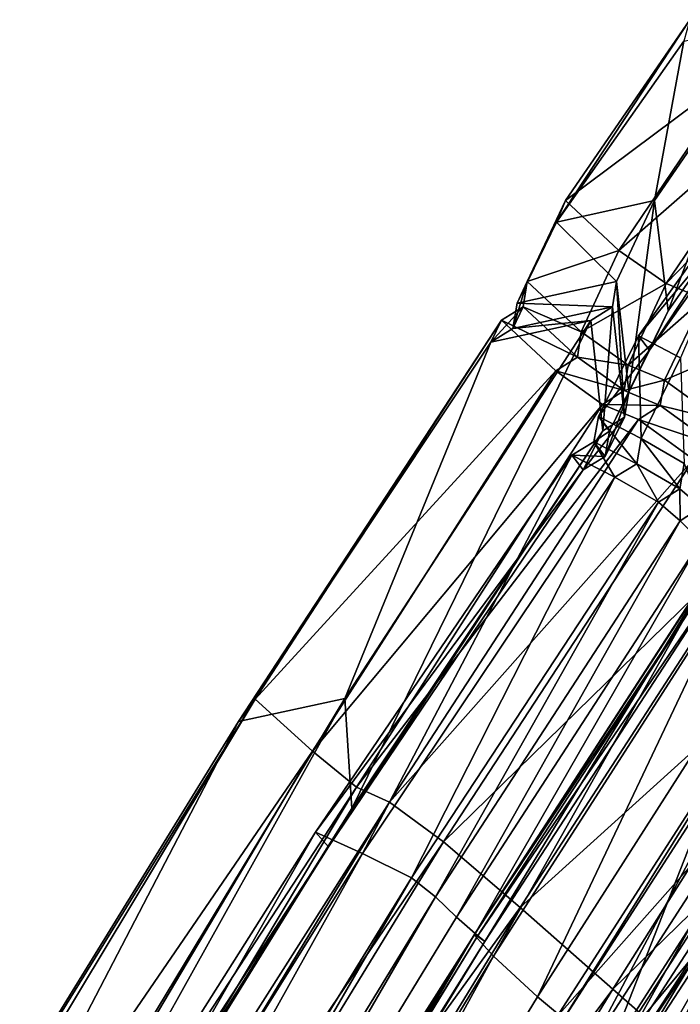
# Model space of a CAD drawing. Header units: millimetres. Extents: x 2387 to 13955, y -4964 to 364.
# Tile 948 of 1056: x 4410.87 to 4416.1, y 265.7 to 273.48. Entities that reach past the tile are written whole.
import ezdxf

# ---------------------------------------------------------------- set-up
doc = ezdxf.new("R2010")
doc.units = ezdxf.units.MM
doc.header["$MEASUREMENT"] = 0
doc.layers.add('Predefinito', color=7, linetype='Continuous', true_color=0x000000)

# ---------------------------------------------------------------- blocks, each defined once
blk = doc.blocks.new('Blocco 08')
at = {"layer": 'Predefinito'}
for points in [[(-521.4775, -8.6843, 1132.7), (-521.524, -8.8549, 1088.0267), (-522.5304, -10.2846, 1087.9954)], [(-522.5304, -10.2846, 1087.9954), (-522.4602, -10.1121, 1132.671), (-521.4775, -8.6843, 1132.7)], [(-521.0677, -9.0742, 1167.3839), (-521.4775, -8.6843, 1132.7), (-522.4602, -10.1121, 1132.671)], [(-521.6491, -10.9857, 973.4545), (-521.7553, -10.1143, 1031.4637), (-520.7758, -8.6887, 1031.4954)], [(-521.524, -8.8549, 1088.0267), (-520.7758, -8.6887, 1031.4954), (-521.7553, -10.1143, 1031.4637)], [(-520.7758, -8.6887, 1031.4954), (-520.6502, -9.557, 973.4872), (-521.6491, -10.9857, 973.4545)], [(-521.7553, -10.1143, 1031.4637), (-522.5304, -10.2846, 1087.9954), (-521.524, -8.8549, 1088.0267)], [(-522.4602, -10.1121, 1132.671), (-522.0377, -10.5081, 1167.3555), (-521.0677, -9.0742, 1167.3839)], [(-520.6838, -9.3264, 1193.9461), (-521.0677, -9.0742, 1167.3839), (-522.0377, -10.5081, 1167.3555)], [(-522.0377, -10.5081, 1167.3555), (-521.6631, -10.7695, 1193.9149), (-520.6838, -9.3264, 1193.9461)], [(-520.3772, -9.4473, 1211.7393), (-520.6838, -9.3264, 1193.9461), (-521.6631, -10.7695, 1193.9149)], [(-521.6631, -10.7695, 1193.9149), (-521.369, -10.8904, 1211.7022), (-520.3772, -9.4473, 1211.7393)], [(-520.6502, -9.557, 973.4872), (-520.7833, -9.8737, 924.383), (-521.7962, -11.2973, 924.347)], [(-521.7962, -11.2973, 924.347), (-521.6491, -10.9857, 973.4545), (-520.6502, -9.557, 973.4872)], [(-521.5502, -11.3571, 844.9706), (-521.8816, -11.1826, 882.1749), (-520.8618, -9.7595, 882.2125)], [(-520.7833, -9.8737, 924.383), (-520.8618, -9.7595, 882.2125), (-521.8816, -11.1826, 882.1749)], [(-521.8816, -11.1826, 882.1749), (-521.7962, -11.2973, 924.347), (-520.7833, -9.8737, 924.383)], [(-522.8426, -10.9254, 1087.9839), (-522.7629, -10.7525, 1132.6602), (-522.4602, -10.1121, 1132.671)], [(-522.4602, -10.1121, 1132.671), (-522.5304, -10.2846, 1087.9954), (-522.8426, -10.9254, 1087.9839)], [(-522.0377, -10.5081, 1167.3555), (-522.4602, -10.1121, 1132.671), (-522.7629, -10.7525, 1132.6602)], [(-522.5304, -10.2846, 1087.9954), (-521.7553, -10.1143, 1031.4637), (-522.0571, -10.7539, 1031.4517)], [(-521.9586, -11.6254, 973.4422), (-522.0571, -10.7539, 1031.4517), (-521.7553, -10.1143, 1031.4637)], [(-521.7553, -10.1143, 1031.4637), (-521.6491, -10.9857, 973.4545), (-521.9586, -11.6254, 973.4422)], [(-522.0571, -10.7539, 1031.4517), (-522.8426, -10.9254, 1087.9839), (-522.5304, -10.2846, 1087.9954)], [(-522.7629, -10.7525, 1132.6602), (-522.3357, -11.1502, 1167.3436), (-522.0377, -10.5081, 1167.3555)], [(-521.6631, -10.7695, 1193.9149), (-522.0377, -10.5081, 1167.3555), (-522.3357, -11.1502, 1167.3436)], [(-522.7629, -10.7525, 1132.6602), (-522.8426, -10.9254, 1087.9839), (-522.8778, -11.1259, 1087.98)], [(-522.8778, -11.1259, 1087.98), (-522.7949, -10.9529, 1132.6566), (-522.7629, -10.7525, 1132.6602)], [(-522.8426, -10.9254, 1087.9839), (-522.0571, -10.7539, 1031.4517), (-522.0889, -10.9541, 1031.4478)], [(-522.3357, -11.1502, 1167.3436), (-522.7629, -10.7525, 1132.6602), (-522.7949, -10.9529, 1132.6566)], [(-522.3357, -11.1502, 1167.3436), (-521.965, -11.4143, 1193.8978), (-521.6631, -10.7695, 1193.9149)], [(-521.9928, -11.8256, 973.4383), (-522.0889, -10.9541, 1031.4478), (-522.0571, -10.7539, 1031.4517)], [(-522.0571, -10.7539, 1031.4517), (-521.9586, -11.6254, 973.4422), (-521.9928, -11.8256, 973.4383)], [(-521.369, -10.8904, 1211.7022), (-521.6631, -10.7695, 1193.9149), (-521.965, -11.4143, 1193.8978)], [(-521.965, -11.4143, 1193.8978), (-521.6776, -11.5341, 1211.6734), (-521.369, -10.8904, 1211.7022)], [(-520.9248, -11.2086, 1220.0699), (-521.369, -10.8904, 1211.7022), (-521.6776, -11.5341, 1211.6734)], [(-523.0509, -11.2339, 1087.9771), (-522.9664, -11.0605, 1132.6539), (-522.7949, -10.9529, 1132.6566)], [(-522.7949, -10.9529, 1132.6566), (-522.8778, -11.1259, 1087.98), (-523.0509, -11.2339, 1087.9771)], [(-522.3661, -11.3512, 1167.3389), (-522.7949, -10.9529, 1132.6566), (-522.9664, -11.0605, 1132.6539)], [(-522.0889, -10.9541, 1031.4478), (-522.8778, -11.1259, 1087.98), (-522.8426, -10.9254, 1087.9839)], [(-522.8778, -11.1259, 1087.98), (-522.0889, -10.9541, 1031.4478), (-522.2602, -11.0613, 1031.4449)], [(-522.7949, -10.9529, 1132.6566), (-522.3661, -11.3512, 1167.3389), (-522.3357, -11.1502, 1167.3436)], [(-522.1655, -11.9328, 973.4351), (-522.2602, -11.0613, 1031.4449), (-522.0889, -10.9541, 1031.4478)], [(-522.0889, -10.9541, 1031.4478), (-521.9928, -11.8256, 973.4383), (-522.1655, -11.9328, 973.4351)], [(-522.1113, -11.9361, 924.3336), (-521.9586, -11.6254, 973.4422), (-521.6491, -10.9857, 973.4545)], [(-521.6491, -10.9857, 973.4545), (-521.7962, -11.2973, 924.347), (-522.1113, -11.9361, 924.3336)], [(-522.9664, -11.0605, 1132.6539), (-523.0509, -11.2339, 1087.9771), (-525.0474, -14.2312, 1087.918)], [(-525.0474, -14.2312, 1087.918), (-524.9144, -14.0543, 1132.5989), (-522.9664, -11.0605, 1132.6539)], [(-522.5368, -11.4601, 1167.3377), (-522.9664, -11.0605, 1132.6539), (-524.9144, -14.0543, 1132.5989)], [(-524.1506, -14.9195, 973.3721), (-524.2062, -14.0503, 1031.3843), (-522.2602, -11.0613, 1031.4449)], [(-523.0509, -11.2339, 1087.9771), (-522.2602, -11.0613, 1031.4449), (-524.2062, -14.0503, 1031.3843)], [(-522.2602, -11.0613, 1031.4449), (-522.1655, -11.9328, 973.4351), (-524.1506, -14.9195, 973.3721)], [(-522.2602, -11.0613, 1031.4449), (-523.0509, -11.2339, 1087.9771), (-522.8778, -11.1259, 1087.98)], [(-522.9664, -11.0605, 1132.6539), (-522.5368, -11.4601, 1167.3377), (-522.3661, -11.3512, 1167.3389)], [(-521.965, -11.4143, 1193.8978), (-522.3357, -11.1502, 1167.3436), (-522.3661, -11.3512, 1167.3389)], [(-521.8616, -11.9948, 844.9583), (-522.1995, -11.8212, 882.1607), (-521.8816, -11.1826, 882.1749)], [(-521.7962, -11.2973, 924.347), (-521.8816, -11.1826, 882.1749), (-522.1995, -11.8212, 882.1607)], [(-521.8816, -11.1826, 882.1749), (-521.5502, -11.3571, 844.9706), (-521.8616, -11.9948, 844.9583)], [(-524.2062, -14.0503, 1031.3843), (-525.0474, -14.2312, 1087.918), (-523.0509, -11.2339, 1087.9771)], [(-521.6776, -11.5341, 1211.6734), (-521.2406, -11.8485, 1220.0208), (-520.9248, -11.2086, 1220.0699)], [(-521.9968, -11.6162, 1193.8897), (-522.3661, -11.3512, 1167.3389), (-522.5368, -11.4601, 1167.3377)], [(-522.3661, -11.3512, 1167.3389), (-521.9968, -11.6162, 1193.8897), (-521.965, -11.4143, 1193.8978)], [(-522.1995, -11.8212, 882.1607), (-522.1113, -11.9361, 924.3336), (-521.7962, -11.2973, 924.347)], [(-521.522, -12.1926, 817.2269), (-521.8616, -11.9948, 844.9583), (-521.5502, -11.3571, 844.9706)], [(-521.6776, -11.5341, 1211.6734), (-521.965, -11.4143, 1193.8978), (-521.9968, -11.6162, 1193.8897)], [(-524.9144, -14.0543, 1132.5989), (-524.4608, -14.4661, 1167.2874), (-522.5368, -11.4601, 1167.3377)], [(-522.168, -11.7269, 1193.8914), (-522.5368, -11.4601, 1167.3377), (-524.4608, -14.4661, 1167.2874)], [(-522.5368, -11.4601, 1167.3377), (-522.168, -11.7269, 1193.8914), (-521.9968, -11.6162, 1193.8897)], [(-521.9968, -11.6162, 1193.8897), (-521.7122, -11.7332, 1211.6585), (-521.6776, -11.5341, 1211.6734)], [(-521.2406, -11.8485, 1220.0208), (-521.6776, -11.5341, 1211.6734), (-521.7122, -11.7332, 1211.6585)], [(-521.7122, -11.7332, 1211.6585), (-521.9968, -11.6162, 1193.8897), (-522.168, -11.7269, 1193.8914)], [(-521.9586, -11.6254, 973.4422), (-522.1113, -11.9361, 924.3336), (-522.1475, -12.136, 924.3292)], [(-522.1475, -12.136, 924.3292), (-521.9928, -11.8256, 973.4383), (-521.9586, -11.6254, 973.4422)], [(-524.4608, -14.4661, 1167.2874), (-524.1131, -14.7509, 1193.8431), (-522.168, -11.7269, 1193.8914)], [(-521.8828, -11.8449, 1211.6658), (-522.168, -11.7269, 1193.8914), (-524.1131, -14.7509, 1193.8431)], [(-522.168, -11.7269, 1193.8914), (-521.8828, -11.8449, 1211.6658), (-521.7122, -11.7332, 1211.6585)], [(-521.2795, -12.0463, 1219.9927), (-521.7122, -11.7332, 1211.6585), (-521.8828, -11.8449, 1211.6658)], [(-521.7122, -11.7332, 1211.6585), (-521.2795, -12.0463, 1219.9927), (-521.2406, -11.8485, 1220.0208)], [(-522.321, -12.2425, 924.3257), (-522.1655, -11.9328, 973.4351), (-521.9928, -11.8256, 973.4383)], [(-521.9928, -11.8256, 973.4383), (-522.1475, -12.136, 924.3292), (-522.321, -12.2425, 924.3257)], [(-521.8965, -12.1944, 844.9548), (-522.2365, -12.021, 882.1563), (-522.1995, -11.8212, 882.1607)], [(-522.1113, -11.9361, 924.3336), (-522.1995, -11.8212, 882.1607), (-522.2365, -12.021, 882.1563)], [(-522.1995, -11.8212, 882.1607), (-521.8616, -11.9948, 844.9583), (-521.8965, -12.1944, 844.9548)], [(-524.1131, -14.7509, 1193.8431), (-523.8526, -14.8701, 1211.6251), (-521.8828, -11.8449, 1211.6658)], [(-521.4476, -12.1593, 1220.0147), (-521.8828, -11.8449, 1211.6658), (-523.8526, -14.8701, 1211.6251)], [(-521.8828, -11.8449, 1211.6658), (-521.4476, -12.1593, 1220.0147), (-521.2795, -12.0463, 1219.9927)], [(-522.1655, -11.9328, 973.4351), (-522.321, -12.2425, 924.3257), (-524.3346, -15.2227, 924.2562)], [(-524.3346, -15.2227, 924.2562), (-524.1506, -14.9195, 973.3721), (-522.1655, -11.9328, 973.4351)], [(-522.2365, -12.021, 882.1563), (-522.1475, -12.136, 924.3292), (-522.1113, -11.9361, 924.3336)], [(-522.0695, -12.3002, 844.9507), (-522.4106, -12.1275, 882.1525), (-522.2365, -12.021, 882.1563)], [(-522.1475, -12.136, 924.3292), (-522.2365, -12.021, 882.1563), (-522.4106, -12.1275, 882.1525)], [(-522.2365, -12.021, 882.1563), (-521.8965, -12.1944, 844.9548), (-522.0695, -12.3002, 844.9507)], [(-521.5549, -12.392, 817.2293), (-521.8965, -12.1944, 844.9548), (-521.8616, -11.9948, 844.9583)], [(-521.8616, -11.9948, 844.9583), (-521.522, -12.1926, 817.2269), (-521.5549, -12.392, 817.2293)], [(-524.0657, -15.2735, 844.8797), (-524.4386, -15.1067, 882.0781), (-522.4106, -12.1275, 882.1525)], [(-522.321, -12.2425, 924.3257), (-522.4106, -12.1275, 882.1525), (-524.4386, -15.1067, 882.0781)], [(-522.4106, -12.1275, 882.1525), (-522.0695, -12.3002, 844.9507), (-524.0657, -15.2735, 844.8797)], [(-522.4106, -12.1275, 882.1525), (-522.321, -12.2425, 924.3257), (-522.1475, -12.136, 924.3292)], [(-523.8526, -14.8701, 1211.6251), (-523.4253, -15.1828, 1219.9905), (-521.4476, -12.1593, 1220.0147)], [(-520.8534, -12.6704, 1223.0013), (-521.4476, -12.1593, 1220.0147), (-523.4253, -15.1828, 1219.9905)], [(-521.7257, -12.4979, 817.2205), (-522.0695, -12.3002, 844.9507), (-521.8965, -12.1944, 844.9548)], [(-521.8965, -12.1944, 844.9548), (-521.5549, -12.392, 817.2293), (-521.7257, -12.4979, 817.2205)], [(-521.3861, -12.5375, 803.4861), (-521.5549, -12.392, 817.2293), (-521.522, -12.1926, 817.2269)], [(-524.4386, -15.1067, 882.0781), (-524.3346, -15.2227, 924.2562), (-522.321, -12.2425, 924.3257)], [(-523.6791, -15.4667, 817.1505), (-524.0657, -15.2735, 844.8797), (-522.0695, -12.3002, 844.9507)], [(-522.0695, -12.3002, 844.9507), (-521.7257, -12.4979, 817.2205), (-523.6791, -15.4667, 817.1505)], [(-521.5541, -12.6452, 803.4645), (-521.7257, -12.4979, 817.2205), (-521.5549, -12.392, 817.2293)], [(-521.5549, -12.392, 817.2293), (-521.3861, -12.5375, 803.4861), (-521.5541, -12.6452, 803.4645)], [(-523.489, -15.616, 803.3753), (-523.6791, -15.4667, 817.1505), (-521.7257, -12.4979, 817.2205)], [(-521.7257, -12.4979, 817.2205), (-521.5541, -12.6452, 803.4645), (-523.489, -15.616, 803.3753)], [(-521.3921, -12.8064, 798.3362), (-521.5541, -12.6452, 803.4645), (-521.3861, -12.5375, 803.4861)], [(-523.3213, -15.7776, 798.2331), (-523.489, -15.616, 803.3753), (-521.5541, -12.6452, 803.4645)], [(-523.4253, -15.1828, 1219.9905), (-522.8185, -15.7012, 1223.004), (-520.8534, -12.6704, 1223.0013)], [(-521.5541, -12.6452, 803.4645), (-521.3921, -12.8064, 798.3362), (-523.3213, -15.7776, 798.2331)], [(-520.1561, -13.2928, 1224.6949), (-520.8534, -12.6704, 1223.0013), (-522.8185, -15.7012, 1223.004)], [(-523.1749, -15.9069, 796.3995), (-523.3213, -15.7776, 798.2331), (-521.3921, -12.8064, 798.3362)], [(-521.3921, -12.8064, 798.3362), (-521.2468, -12.9426, 796.4935), (-523.1749, -15.9069, 796.3995)], [(-523.0284, -16.0853, 792.6585), (-523.1835, -15.9188, 795.0748), (-521.2559, -12.9476, 795.1238)], [(-521.2232, -12.9641, 796.0638), (-521.2559, -12.9476, 795.1238), (-523.1835, -15.9188, 795.0748)], [(-523.1835, -15.9188, 795.0748), (-523.155, -15.9276, 796.0165), (-521.2232, -12.9641, 796.0638)], [(-523.0983, -15.9702, 796.2132), (-523.1749, -15.9069, 796.3995), (-521.2468, -12.9426, 796.4935)], [(-521.1691, -13.0102, 796.2845), (-521.2232, -12.9641, 796.0638), (-523.155, -15.9276, 796.0165)], [(-521.2468, -12.9426, 796.4935), (-521.1691, -13.0102, 796.2845), (-523.0983, -15.9702, 796.2132)], [(-521.2559, -12.9476, 795.1238), (-521.1125, -13.1027, 792.751), (-523.0284, -16.0853, 792.6585)], [(-523.155, -15.9276, 796.0165), (-523.0983, -15.9702, 796.2132), (-521.1691, -13.0102, 796.2845)], [(-522.6821, -16.4075, 790.2872), (-523.0284, -16.0853, 792.6585), (-521.1125, -13.1027, 792.751)], [(-521.1125, -13.1027, 792.751), (-520.7759, -13.4271, 790.4178), (-522.6821, -16.4075, 790.2872)], [(-522.8185, -15.7012, 1223.004), (-522.0854, -16.3461, 1224.731), (-520.1561, -13.2928, 1224.6949)], [(-519.5292, -13.8578, 1225.4188), (-520.1561, -13.2928, 1224.6949), (-522.0854, -16.3461, 1224.731)], [(-522.129, -16.8692, 789.4774), (-522.6821, -16.4075, 790.2872), (-520.7759, -13.4271, 790.4178)], [(-520.7759, -13.4271, 790.4178), (-520.2277, -13.9158, 789.5942), (-522.129, -16.8692, 789.4774)], [(-522.5041, -16.6277, 785.8762), (-522.5279, -16.5661, 788.2938), (-520.6124, -13.5924, 788.3093)], [(-520.2014, -13.9401, 789.2708), (-520.6124, -13.5924, 788.3093), (-522.5279, -16.5661, 788.2938)], [(-520.6124, -13.5924, 788.3093), (-520.5837, -13.6461, 785.9319), (-522.5041, -16.6277, 785.8762)], [(-522.2877, -16.8482, 783.4713), (-522.5041, -16.6277, 785.8762), (-520.5837, -13.6461, 785.9319)], [(-520.5837, -13.6461, 785.9319), (-520.3638, -13.8701, 783.5735), (-522.2877, -16.8482, 783.4713)], [(-522.1144, -17.0044, 782.5582), (-522.2877, -16.8482, 783.4713), (-520.3638, -13.8701, 783.5735)], [(-521.796, -17.139, 789.4031), (-522.129, -16.8692, 789.4774), (-520.2277, -13.9158, 789.5942)], [(-520.3638, -13.8701, 783.5735), (-520.1876, -14.0349, 782.6624), (-522.1144, -17.0044, 782.5582)], [(-522.0854, -16.3461, 1224.731), (-521.4216, -16.9305, 1225.461), (-519.5292, -13.8578, 1225.4188)], [(-520.2277, -13.9158, 789.5942), (-519.8928, -14.2084, 789.4791), (-521.796, -17.139, 789.4031)], [(-522.5279, -16.5661, 788.2938), (-522.111, -16.8873, 789.2396), (-520.2014, -13.9401, 789.2708)], [(-519.8928, -14.2084, 789.4791), (-520.2014, -13.9401, 789.2708), (-522.111, -16.8873, 789.2396)], [(-530.5211, -23.1096, 1087.7847), (-530.2565, -22.923, 1132.4783), (-524.9144, -14.0543, 1132.5989)], [(-524.9144, -14.0543, 1132.5989), (-525.0474, -14.2312, 1087.918), (-530.5211, -23.1096, 1087.7847)], [(-524.4608, -14.4661, 1167.2874), (-524.9144, -14.0543, 1132.5989), (-530.2565, -22.923, 1132.4783)], [(-529.6116, -23.7465, 973.2283), (-529.5622, -22.9036, 1031.2469), (-524.2062, -14.0503, 1031.3843)], [(-524.2062, -14.0503, 1031.3843), (-524.1506, -14.9195, 973.3721), (-529.6116, -23.7465, 973.2283)], [(-525.0474, -14.2312, 1087.918), (-524.2062, -14.0503, 1031.3843), (-529.5622, -22.9036, 1031.2469)], [(-522.0303, -17.077, 782.3815), (-522.1144, -17.0044, 782.5582), (-520.1876, -14.0349, 782.6624)], [(-521.9382, -17.208, 780.3472), (-522.0754, -17.0449, 782.1785), (-520.1414, -14.0786, 782.2366)], [(-520.0995, -14.113, 782.4621), (-520.1414, -14.0786, 782.2366), (-522.0754, -17.0449, 782.1785)], [(-520.1876, -14.0349, 782.6624), (-520.0995, -14.113, 782.4621), (-522.0303, -17.077, 782.3815)], [(-520.1414, -14.0786, 782.2366), (-520.0021, -14.2369, 780.397), (-521.9382, -17.208, 780.3472)], [(-522.0754, -17.0449, 782.1785), (-522.0303, -17.077, 782.3815), (-520.0995, -14.113, 782.4621)], [(-529.5622, -22.9036, 1031.2469), (-530.5211, -23.1096, 1087.7847), (-525.0474, -14.2312, 1087.918)], [(-522.111, -16.8873, 789.2396), (-521.796, -17.139, 789.4031), (-519.8928, -14.2084, 789.4791)], [(-521.3108, -17.867, 775.2861), (-521.9382, -17.208, 780.3472), (-520.0021, -14.2369, 780.397)], [(-530.2565, -22.923, 1132.4783), (-529.7467, -23.3674, 1167.1756), (-524.4608, -14.4661, 1167.2874)], [(-524.1131, -14.7509, 1193.8431), (-524.4608, -14.4661, 1167.2874), (-529.7467, -23.3674, 1167.1756)], [(-529.7467, -23.3674, 1167.1756), (-529.4691, -23.6994, 1193.7244), (-524.1131, -14.7509, 1193.8431)], [(-523.8526, -14.8701, 1211.6251), (-524.1131, -14.7509, 1193.8431), (-529.4691, -23.6994, 1193.7244)], [(-529.8701, -24.0277, 924.0928), (-529.6116, -23.7465, 973.2283), (-524.1506, -14.9195, 973.3721)], [(-524.1506, -14.9195, 973.3721), (-524.3346, -15.2227, 924.2562), (-529.8701, -24.0277, 924.0928)], [(-529.4691, -23.6994, 1193.7244), (-529.2859, -23.8172, 1211.4959), (-523.8526, -14.8701, 1211.6251)], [(-523.4253, -15.1828, 1219.9905), (-523.8526, -14.8701, 1211.6251), (-529.2859, -23.8172, 1211.4959)], [(-529.5659, -24.0614, 844.716), (-530.0154, -23.9102, 881.9017), (-524.4386, -15.1067, 882.0781)], [(-524.3346, -15.2227, 924.2562), (-524.4386, -15.1067, 882.0781), (-530.0154, -23.9102, 881.9017)], [(-524.4386, -15.1067, 882.0781), (-524.0657, -15.2735, 844.8797), (-529.5659, -24.0614, 844.716)], [(-530.0154, -23.9102, 881.9017), (-529.8701, -24.0277, 924.0928), (-524.3346, -15.2227, 924.2562)], [(-529.2859, -23.8172, 1211.4959), (-528.8945, -24.1164, 1219.8651), (-523.4253, -15.1828, 1219.9905)], [(-522.8185, -15.7012, 1223.004), (-523.4253, -15.1828, 1219.9905), (-528.8945, -24.1164, 1219.8651)], [(-529.0752, -24.2397, 817.002), (-529.5659, -24.0614, 844.716), (-524.0657, -15.2735, 844.8797)], [(-524.0657, -15.2735, 844.8797), (-523.6791, -15.4667, 817.1505), (-529.0752, -24.2397, 817.002)], [(-528.8503, -24.3882, 803.2286), (-529.0752, -24.2397, 817.002), (-523.6791, -15.4667, 817.1505)], [(-523.6791, -15.4667, 817.1505), (-523.489, -15.616, 803.3753), (-528.8503, -24.3882, 803.2286)], [(-528.6724, -24.5465, 798.0816), (-528.8503, -24.3882, 803.2286), (-523.489, -15.616, 803.3753)], [(-523.489, -15.616, 803.3753), (-523.3213, -15.7776, 798.2331), (-528.6724, -24.5465, 798.0816)], [(-528.8945, -24.1164, 1219.8651), (-528.2929, -24.629, 1222.887), (-522.8185, -15.7012, 1223.004)], [(-522.0854, -16.3461, 1224.731), (-522.8185, -15.7012, 1223.004), (-528.2929, -24.629, 1222.887)], [(-528.6724, -24.5465, 798.0816), (-523.3213, -15.7776, 798.2331), (-523.1749, -15.9069, 796.3995)], [(-523.1749, -15.9069, 796.3995), (-528.5163, -24.6622, 796.251), (-528.6724, -24.5465, 798.0816)], [(-528.3756, -24.8638, 792.5106), (-528.5323, -24.6898, 794.9413), (-523.1835, -15.9188, 795.0748)], [(-523.155, -15.9276, 796.0165), (-523.1835, -15.9188, 795.0748), (-528.5323, -24.6898, 794.9413)], [(-528.5323, -24.6898, 794.9413), (-528.4971, -24.6815, 795.8821), (-523.155, -15.9276, 796.0165)], [(-528.5163, -24.6622, 796.251), (-523.1749, -15.9069, 796.3995), (-523.0983, -15.9702, 796.2132)], [(-523.0983, -15.9702, 796.2132), (-523.155, -15.9276, 796.0165), (-528.4971, -24.6815, 795.8821)], [(-523.1835, -15.9188, 795.0748), (-523.0284, -16.0853, 792.6585), (-528.3756, -24.8638, 792.5106)], [(-523.0983, -15.9702, 796.2132), (-528.4351, -24.7153, 796.0717), (-528.5163, -24.6622, 796.251)], [(-528.4971, -24.6815, 795.8821), (-528.4351, -24.7153, 796.0717), (-523.0983, -15.9702, 796.2132)], [(-528.0136, -25.1666, 790.1249), (-528.3756, -24.8638, 792.5106), (-523.0284, -16.0853, 792.6585)], [(-523.0284, -16.0853, 792.6585), (-522.6821, -16.4075, 790.2872), (-528.0136, -25.1666, 790.1249)], [(-528.2929, -24.629, 1222.887), (-527.552, -25.2725, 1224.6234), (-522.0854, -16.3461, 1224.731)], [(-528.0136, -25.1666, 790.1249), (-522.6821, -16.4075, 790.2872), (-522.129, -16.8692, 789.4774)], [(-521.4216, -16.9305, 1225.461), (-522.0854, -16.3461, 1224.731), (-527.552, -25.2725, 1224.6234)]]:
    blk.add_3dface(points, dxfattribs=at)

msp = doc.modelspace()

# ---------------------------------------------------------------- block references
at = {"layer": 'Predefinito'}
msp.add_blockref('Blocco 08', (4937.6501, 282.1618), dxfattribs=at)

doc.saveas('drawing.dxf')
